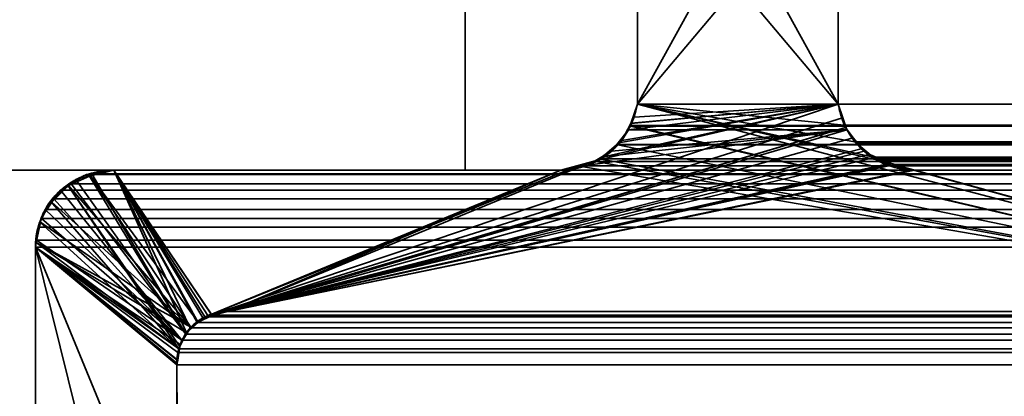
# Model space of a CAD drawing. Header units: millimetres. Extents: x -490 to 6690, y -115 to 152.
# Tile 798 of 1056: x 4033.7 to 4041, y 3.32 to 6.12. Entities that reach past the tile are written whole.
import ezdxf

# ---------------------------------------------------------------- set-up
doc = ezdxf.new("R2010")
doc.units = ezdxf.units.MM
doc.layers.add('152', color=253, linetype='Continuous')

# ---------------------------------------------------------------- blocks, each defined once
blk = doc.blocks.new('UG_SURFACE_004')
at = {"layer": '152', "color": 252, "linetype": 'Continuous', "lineweight": 35}
for points in [[(5144.0001, -6.2, 2202.5001), (5144.0001, 133.2, 2202.5001), (3855.9999, 133.2, 2202.5001), (3855.9999, -6.2, 2202.5001)], [(4006, -6.2, 2052.5), (4006, 133.2, 2052.5), (4994, 133.2, 2052.5), (4994, -6.2, 2052.5)]]:
    blk.add_3dface(points, dxfattribs=at)
blk = doc.blocks.new('UG_SURFACE_275')
at = {"layer": '152', "color": 254, "linetype": 'Continuous', "lineweight": 35}
for points in [[(4044.6901, 132.0517, -7.5), (4044.7502, 131.75, -7.5), (4044.7502, 5, -7.5), (4033, 106, -7.5)], [(4040.9999, 13, -7.5), (4033, 106, -7.5), (4044.7502, 5, -7.5)], [(4033, 21, 2020.4999), (4033, 5, 2020.4999), (4037.0002, 5, 2016.5), (4037.0002, 13, 2016.5)], [(4037.0002, 13, -7.5), (4033, 5, -7.5), (4033, 21, -7.5)], [(4037.0002, 13, -7.5), (4037.0002, 5, -7.5), (4033, 5, -7.5)], [(4037.0002, 13, 2016.5), (4037.0002, 5, 2016.5), (4037.0002, 5, -7.5), (4037.0002, 13, -7.5)], [(4037.0002, 5, 2016.5), (4033, 5, 2020.4999), (4033, 5, -7.5), (4037.0002, 5, -7.5)]]:
    blk.add_3dface(points, dxfattribs=at)
blk = doc.blocks.new('UG_SURFACE_277')
at = {"layer": '152', "color": 254, "linetype": 'Continuous', "lineweight": 35}
for points in [[(4979.25, -10, 2032.7499), (4979.25, 136.75, 2032.7499), (4020.75, 136.75, 2032.7499), (4020.75, -10, 2032.7499)], [(4971.4999, 21, 2025.0001), (4971.4999, -8, 2025.0001), (4028.5001, -8, 2025.0001), (4028.5001, 21, 2025.0001)], [(4967, 5, 2020.4999), (4967, 21, 2020.4999), (4033, 21, 2020.4999), (4033, 5, 2020.4999)], [(4037.0002, 13, 2016.5), (4037.0002, 5, 2016.5), (4033, 5, 2020.4999), (4033, 21, 2020.4999)], [(4962.9998, 13, 2016.5), (4962.9998, 5, 2016.5), (4037.0002, 5, 2016.5), (4037.0002, 13, 2016.5)], [(4967, 5, 2020.4999), (4033, 5, 2020.4999), (4037.0002, 5, 2016.5), (4962.9998, 5, 2016.5)]]:
    blk.add_3dface(points, dxfattribs=at)
blk = doc.blocks.new('UG_SURFACE_303')
at = {"layer": '152', "color": 14, "linetype": 'Continuous', "lineweight": 35}
for points in [[(4971.3001, -10, 2024.8001), (4971.3001, 19, 2024.8001), (4028.6999, 19, 2024.8001), (4028.6999, -10, 2024.8001)], [(4967.2499, 16.25, 2020.75), (4967.2499, -22, 2020.75), (4032.7501, -22, 2020.75), (4032.7501, 16.25, 2020.75)]]:
    blk.add_3dface(points, dxfattribs=at)
blk = doc.blocks.new('UG_SURFACE_304')
at = {"layer": '152', "color": 7, "linetype": 'Continuous', "lineweight": 35}
for points in [[(4032.7501, 16, 2020.75), (4032.7501, -22, 2020.75), (4967.2499, -22, 2020.75), (4967.2499, 16, 2020.75)], [(4967, 16, 2020.4999), (4967, -22, 2020.4999), (4033, -22, 2020.4999), (4033, 16, 2020.4999)]]:
    blk.add_3dface(points, dxfattribs=at)
blk = doc.blocks.new('UG_SURFACE_309')
at = {"layer": '152', "color": 253, "linetype": 'Continuous', "lineweight": 35}
for points in [[(4038.2771, 7.26, 2015.223), (4038.2771, 5.4905, 2015.223), (4039.7649, 8.1895, 2013.7351), (4039.7649, 9.7575, 2013.7351)], [(4039.7649, 7.26, 2013.7351), (4040.2026, 7.8767, 2013.2976), (4039.7649, 8.1895, 2013.7351), (4038.2771, 5.4905, 2015.223)], [(4039.7649, 5.4905, 2013.7351), (4039.7649, 7.26, 2013.7351), (4038.2771, 5.4905, 2015.223), (4038.2533, 5.3926, 2015.2466)], [(4038.2771, 7.26, -7.5), (4038.2771, 5.4905, -7.5), (4038.2771, 5.4905, 2015.223), (4038.2771, 7.26, 2015.223)], [(4039.7649, 7.26, -7.5), (4039.7649, 5.4905, -7.5), (4038.2771, 5.4905, -7.5), (4038.2771, 7.26, -7.5)], [(4039.7649, 5.4905, -7.5), (4039.7649, 7.26, -7.5), (4039.7649, 7.26, 2013.7351), (4039.7649, 5.4905, 2013.7351)], [(4035.0533, 3.9013, 2018.4467), (4039.7649, 5.4905, 2013.7351), (4037.992, 5.0751, 2015.5079), (4037.8537, 5.0385, 2015.6465)], [(4039.7973, 5.3886, 2013.7026), (4039.7649, 5.4905, 2013.7351), (4035.0533, 3.9013, 2018.4467), (4035.1205, 3.9188, 2018.3797)], [(4038.0158, 5.0957, 2015.4839), (4037.992, 5.0751, 2015.5079), (4039.7649, 5.4905, 2013.7351)], [(4039.7649, 5.4905, 2013.7351), (4038.1393, 5.2019, 2015.3608), (4038.0158, 5.0957, 2015.4839)], [(4039.7649, 5.4905, 2013.7351), (4038.1608, 5.2205, 2015.3391), (4038.1393, 5.2019, 2015.3608)], [(4038.2295, 5.3478, 2015.2707), (4038.1608, 5.2205, 2015.3391), (4039.7649, 5.4905, 2013.7351)], [(4039.7649, 5.4905, -7.5), (4038.2118, 5.2976, -7.5), (4038.2276, 5.3448, -7.5)], [(4039.7649, 5.4905, -7.5), (4039.7997, 5.3876, -7.5), (4039.8302, 5.2976, -7.5), (4038.2118, 5.2976, -7.5)], [(4038.2533, 5.3926, 2015.2466), (4038.2771, 5.4905, -7.5), (4038.2276, 5.3448, -7.5)], [(4038.2276, 5.3448, -7.5), (4038.2771, 5.4905, -7.5), (4039.7649, 5.4905, -7.5)], [(4039.7649, 5.4905, 2013.7351), (4038.2533, 5.3926, 2015.2466), (4038.2295, 5.3478, 2015.2707)], [(4038.2533, 5.3926, 2015.2466), (4038.2771, 5.4905, 2015.223), (4038.2771, 5.4905, -7.5)], [(4039.7649, 5.4905, -7.5), (4039.7649, 5.4905, 2013.7351), (4039.7973, 5.3886, 2013.7026)], [(4039.7973, 5.3886, 2013.7026), (4039.7997, 5.3876, -7.5), (4039.7649, 5.4905, -7.5)], [(4035.1205, 3.9188, 2018.3797), (4039.8207, 5.3154, 2013.6793), (4039.7973, 5.3886, 2013.7026)], [(4038.1608, 5.2205, 2015.3391), (4038.2295, 5.3478, 2015.2707), (4038.2276, 5.3448, -7.5)], [(4038.1608, 5.2205, 2015.3391), (4038.2276, 5.3448, -7.5), (4038.2118, 5.2976, -7.5)], [(4038.2276, 5.3448, -7.5), (4038.2295, 5.3478, 2015.2707), (4038.2533, 5.3926, 2015.2466)], [(4039.7997, 5.3876, -7.5), (4039.7973, 5.3886, 2013.7026), (4039.8207, 5.3154, 2013.6793)], [(4039.8207, 5.3154, 2013.6793), (4039.8302, 5.2976, -7.5), (4039.7997, 5.3876, -7.5)], [(4035.1205, 3.9188, 2018.3797), (4035.2387, 3.95, 2018.2612), (4039.8207, 5.3154, 2013.6793)], [(4039.8769, 5.2395, 2013.6228), (4039.8207, 5.3154, 2013.6793), (4035.2387, 3.95, 2018.2612)], [(4037.8547, 5.0264, -7.5), (4037.9081, 5.036, -7.5), (4039.8302, 5.2976, -7.5), (4035.2387, 3.95, -7.5)], [(4035.2387, 3.95, -7.5), (4039.8302, 5.2976, -7.5), (4039.8788, 5.2375, -7.5), (4039.9585, 5.1396, -7.5)], [(4039.8302, 5.2976, -7.5), (4037.9081, 5.036, -7.5), (4038.0139, 5.0983, -7.5)], [(4038.0139, 5.0983, -7.5), (4038.0836, 5.1396, -7.5), (4039.8302, 5.2976, -7.5)], [(4038.0836, 5.1396, -7.5), (4038.1346, 5.2025, -7.5), (4038.2118, 5.2976, -7.5), (4039.8302, 5.2976, -7.5)], [(4038.2118, 5.2976, -7.5), (4038.1346, 5.2025, -7.5), (4038.1393, 5.2019, 2015.3608)], [(4038.2118, 5.2976, -7.5), (4038.1393, 5.2019, 2015.3608), (4038.1608, 5.2205, 2015.3391)], [(4039.8302, 5.2976, -7.5), (4039.8207, 5.3154, 2013.6793), (4039.8769, 5.2395, 2013.6228)], [(4039.8769, 5.2395, 2013.6228), (4039.8788, 5.2375, -7.5), (4039.8302, 5.2976, -7.5)], [(4035.2387, 3.95, 2018.2612), (4039.9375, 5.1583, 2013.5624), (4039.8769, 5.2395, 2013.6228)], [(4038.0836, 5.1396, -7.5), (4038.0158, 5.0957, 2015.4839), (4038.1393, 5.2019, 2015.3608)], [(4038.1393, 5.2019, 2015.3608), (4038.1346, 5.2025, -7.5), (4038.0836, 5.1396, -7.5)], [(4039.8788, 5.2375, -7.5), (4039.8769, 5.2395, 2013.6228), (4039.9375, 5.1583, 2013.5624)], [(4039.9375, 5.1583, 2013.5624), (4039.9585, 5.1396, -7.5), (4039.8788, 5.2375, -7.5)], [(4039.9923, 5.1155, 2013.5076), (4039.9375, 5.1583, 2013.5624), (4035.2387, 3.95, 2018.2612)], [(4035.2387, 3.95, -7.5), (4039.9585, 5.1396, -7.5), (4039.9942, 5.1182, -7.5), (4040.1335, 5.036, -7.5)], [(4035.2387, 3.95, 2018.2612), (4040.0257, 5.0896, 2013.4745), (4039.9923, 5.1155, 2013.5076)], [(4038.0836, 5.1396, -7.5), (4038.0139, 5.0983, -7.5), (4038.0158, 5.0957, 2015.4839)], [(4039.9585, 5.1396, -7.5), (4039.9375, 5.1583, 2013.5624), (4039.9923, 5.1155, 2013.5076)], [(4039.9923, 5.1155, 2013.5076), (4039.9942, 5.1182, -7.5), (4039.9585, 5.1396, -7.5)], [(4039.9942, 5.1182, -7.5), (4039.9923, 5.1155, 2013.5076), (4040.0257, 5.0896, 2013.4745)], [(4039.9942, 5.1182, -7.5), (4040.0257, 5.0896, 2013.4745), (4040.1535, 5.0503, 2013.3464)], [(4040.1535, 5.0503, 2013.3464), (4040.1335, 5.036, -7.5), (4039.9942, 5.1182, -7.5)], [(4040.1535, 5.0503, 2013.3464), (4040.0257, 5.0896, 2013.4745), (4035.2387, 3.95, 2018.2612)], [(4035.2387, 3.95, 2018.2612), (4040.3166, 5.0003, 2013.1836), (4040.1535, 5.0503, 2013.3464)], [(4037.9081, 5.036, -7.5), (4037.8537, 5.0385, 2015.6465), (4037.992, 5.0751, 2015.5079)], [(4037.992, 5.0751, 2015.5079), (4038.0139, 5.0983, -7.5), (4037.9081, 5.036, -7.5)], [(4037.992, 5.0751, 2015.5079), (4038.0158, 5.0957, 2015.4839), (4038.0139, 5.0983, -7.5)], [(4040.1535, 5.0503, 2013.3464), (4040.1511, 5.0329, -7.5), (4040.1335, 5.036, -7.5)], [(4040.1511, 5.0329, -7.5), (4040.1535, 5.0503, 2013.3464), (4040.3166, 5.0003, 2013.1836)], [(4034.0576, 4.884, -7.5), (4034.1725, 4.9592, -7.5), (4034.2131, 4.9666, -7.5), (4034.965, 3.8324, -7.5)], [(4034.214, 4.9557, 2019.2862), (4034.2131, 4.9666, -7.5), (4034.1725, 4.9592, -7.5)], [(4034.2131, 4.9666, -7.5), (4034.214, 4.9557, 2019.2862), (4034.3947, 5, 2019.105)], [(4034.3947, 5, 2019.105), (4034.3947, 5, -7.5), (4034.2131, 4.9666, -7.5)], [(4034.2131, 4.9666, -7.5), (4034.3947, 5, -7.5), (4035.09, 3.9194, -7.5), (4035.0189, 3.8698, -7.5)], [(4035.0189, 3.8698, -7.5), (4034.965, 3.8324, -7.5), (4034.2131, 4.9666, -7.5)], [(4034.9259, 3.7833, 2018.5742), (4034.9331, 3.7899, 2018.5671), (4034.3947, 5, 2019.105), (4034.214, 4.9557, 2019.2862)], [(4034.3947, 5, 2019.105), (4037.7078, 5, 2015.7921), (4037.7078, 5, -7.5), (4034.3947, 5, -7.5)], [(4034.3947, 5, -7.5), (4037.7078, 5, -7.5), (4035.2387, 3.95, -7.5), (4035.1195, 3.9255, -7.5)], [(4035.1195, 3.9255, -7.5), (4035.09, 3.9194, -7.5), (4034.3947, 5, -7.5)], [(4034.3947, 5, 2019.105), (4034.9331, 3.7899, 2018.5671), (4035.018, 3.8685, 2018.482)], [(4035.018, 3.8685, 2018.482), (4035.0533, 3.9013, 2018.4467), (4034.3947, 5, 2019.105)], [(4037.7078, 5, 2015.7921), (4034.3947, 5, 2019.105), (4035.0533, 3.9013, 2018.4467)], [(4037.8537, 5.0385, 2015.6465), (4037.7078, 5, 2015.7921), (4035.0533, 3.9013, 2018.4467)], [(4035.2387, 3.95, -7.5), (4040.1335, 5.036, -7.5), (4040.1511, 5.0329, -7.5)], [(4040.1511, 5.0329, -7.5), (4040.3337, 5, -7.5), (4035.2387, 3.95, -7.5)], [(4035.2387, 3.95, -7.5), (4037.7078, 5, -7.5), (4037.8547, 5.0264, -7.5)], [(4040.3337, 5, 2013.1662), (4040.3166, 5.0003, 2013.1836), (4035.2387, 3.95, 2018.2612), (4044.0998, 3.95, 2009.4001)], [(4040.3337, 5, -7.5), (4045.0001, 5, -7.5), (4044.0998, 3.95, -7.5), (4035.2387, 3.95, -7.5)], [(4037.7078, 5, -7.5), (4037.7078, 5, 2015.7921), (4037.8537, 5.0385, 2015.6465)], [(4037.8537, 5.0385, 2015.6465), (4037.8547, 5.0264, -7.5), (4037.7078, 5, -7.5)], [(4037.9081, 5.036, -7.5), (4037.8547, 5.0264, -7.5), (4037.8537, 5.0385, 2015.6465)], [(4040.1511, 5.0329, -7.5), (4040.3166, 5.0003, 2013.1836), (4040.3337, 5, 2013.1662)], [(4040.3337, 5, 2013.1662), (4040.3337, 5, -7.5), (4040.1511, 5.0329, -7.5)], [(4040.3337, 5, 2013.1662), (4045.0001, 5, 2008.5001), (4045.0001, 5, -7.5), (4040.3337, 5, -7.5)], [(4044.0998, 3.95, 2009.4001), (4045.0001, 5, 2008.5001), (4040.3337, 5, 2013.1662)], [(4034.0576, 4.884, -7.5), (4034.0562, 4.8826, 2019.444), (4034.112, 4.9307, 2019.3882)], [(4034.8821, 3.688, 2018.6179), (4034.9259, 3.7833, 2018.5742), (4034.112, 4.9307, 2019.3882), (4034.0562, 4.8826, 2019.444)], [(4034.214, 4.9557, 2019.2862), (4034.1725, 4.9592, -7.5), (4034.0576, 4.884, -7.5)], [(4034.0576, 4.884, -7.5), (4034.112, 4.9307, 2019.3882), (4034.214, 4.9557, 2019.2862)], [(4034.214, 4.9557, 2019.2862), (4034.112, 4.9307, 2019.3882), (4034.9259, 3.7833, 2018.5742)], [(4034.8749, 3.672, 2018.6253), (4034.0562, 4.8826, 2019.444), (4033.926, 4.7703, 2019.5737), (4033.9251, 4.7677, 2019.5751)], [(4033.9336, 4.762, -7.5), (4033.926, 4.7703, 2019.5737), (4034.0562, 4.8826, 2019.444)], [(4034.965, 3.8324, -7.5), (4033.9336, 4.762, -7.5), (4033.9832, 4.8355, -7.5), (4034.0576, 4.884, -7.5)], [(4034.0562, 4.8826, 2019.444), (4033.9832, 4.8355, -7.5), (4033.9336, 4.762, -7.5)], [(4034.0562, 4.8826, 2019.444), (4034.0576, 4.884, -7.5), (4033.9832, 4.8355, -7.5)], [(4034.0562, 4.8826, 2019.444), (4034.8749, 3.672, 2018.6253), (4034.8821, 3.688, 2018.6179)], [(4033.8564, 4.6482, -7.5), (4033.8445, 4.6127, 2019.6557), (4033.9251, 4.7677, 2019.5751)], [(4033.9251, 4.7677, 2019.5751), (4033.8445, 4.6127, 2019.6557), (4034.8749, 3.672, 2018.6253)], [(4033.8492, 4.6126, -7.5), (4033.8564, 4.6482, -7.5), (4033.9336, 4.762, -7.5), (4034.965, 3.8324, -7.5)], [(4033.9251, 4.7677, 2019.5751), (4033.9336, 4.762, -7.5), (4033.8564, 4.6482, -7.5)], [(4033.9336, 4.762, -7.5), (4033.9251, 4.7677, 2019.5751), (4033.926, 4.7703, 2019.5737)], [(4034.8749, 3.672, 2018.6253), (4033.8445, 4.6127, 2019.6557), (4033.8402, 4.6047, 2019.6598), (4033.8173, 4.4611, 2019.6826)], [(4033.8187, 4.4613, -7.5), (4033.8173, 4.4611, 2019.6826), (4033.8402, 4.6047, 2019.6598)], [(4033.8187, 4.4613, -7.5), (4033.8402, 4.6047, 2019.6598), (4033.8445, 4.6127, 2019.6557)], [(4033.8445, 4.6127, 2019.6557), (4033.8492, 4.6126, -7.5), (4033.8187, 4.4613, -7.5)], [(4033.8187, 4.4613, -7.5), (4033.8492, 4.6126, -7.5), (4034.965, 3.8324, -7.5)], [(4033.8564, 4.6482, -7.5), (4033.8492, 4.6126, -7.5), (4033.8445, 4.6127, 2019.6557)], [(4033.8173, 4.4611, 2019.6826), (4033.8187, 4.4613, -7.5), (4033.812, 4.4265, -7.5)], [(4034.9379, 3.7885, -7.5), (4034.8849, 3.7032, -7.5), (4033.812, 4.4265, -7.5), (4033.8187, 4.4613, -7.5)], [(4033.812, 4.4265, -7.5), (4033.812, 4.4265, 2019.6881), (4033.8173, 4.4611, 2019.6826)], [(4033.8173, 4.4611, 2019.6826), (4033.812, 4.4265, 2019.6881), (4034.8749, 3.672, 2018.6253)], [(4033.8187, 4.4613, -7.5), (4034.965, 3.8324, -7.5), (4034.9379, 3.7885, -7.5)], [(4033.812, 4.4265, -7.5), (4033.8135, 2.0275, -7.5), (4033.8135, 2.0275, 2019.6865), (4033.812, 4.4265, 2019.6881)], [(4033.8135, 2.0275, -7.5), (4033.812, 4.4265, -7.5), (4034.862, 3.5528, -7.5), (4034.863, 1.872, -7.5)], [(4033.812, 4.4265, -7.5), (4034.8849, 3.7032, -7.5), (4034.8825, 3.6894, -7.5), (4034.8673, 3.5874, -7.5)], [(4034.8673, 3.5874, -7.5), (4034.862, 3.5528, -7.5), (4033.812, 4.4265, -7.5)], [(4033.812, 4.4265, 2019.6881), (4034.8616, 3.5656, 2018.6386), (4034.8644, 3.5876, 2018.6357)], [(4034.8887, 1.7096, 2018.6112), (4034.863, 1.872, 2018.6372), (4033.812, 4.4265, 2019.6881), (4034.7242, 0.736, 2018.7755)], [(4034.863, 1.872, 2018.6372), (4034.862, 3.5528, 2018.6381), (4034.8616, 3.5656, 2018.6386), (4033.812, 4.4265, 2019.6881)], [(4034.8644, 3.5876, 2018.6357), (4034.8749, 3.672, 2018.6253), (4033.812, 4.4265, 2019.6881)], [(4034.7242, 0.736, 2018.7755), (4033.812, 4.4265, 2019.6881), (4033.8135, 2.0275, 2019.6865)], [(4035.1195, 3.9255, -7.5), (4035.2387, 3.95, -7.5), (4035.2387, 3.95, 2018.2612)], [(4035.2387, 3.95, 2018.2612), (4035.1205, 3.9188, 2018.3797), (4035.1195, 3.9255, -7.5)], [(4035.2387, 3.95, 2018.2612), (4035.2387, 3.95, -7.5), (4044.0998, 3.95, -7.5), (4044.0998, 3.95, 2009.4001)], [(4035.0533, 3.9013, 2018.4467), (4035.018, 3.8685, 2018.482), (4035.0189, 3.8698, -7.5)], [(4035.0189, 3.8698, -7.5), (4035.09, 3.9194, -7.5), (4035.1205, 3.9188, 2018.3797)], [(4035.1205, 3.9188, 2018.3797), (4035.0533, 3.9013, 2018.4467), (4035.0189, 3.8698, -7.5)], [(4035.09, 3.9194, -7.5), (4035.1195, 3.9255, -7.5), (4035.1205, 3.9188, 2018.3797)], [(4035.018, 3.8685, 2018.482), (4034.9331, 3.7899, 2018.5671), (4034.965, 3.8324, -7.5)], [(4034.9331, 3.7899, 2018.5671), (4034.9379, 3.7885, -7.5), (4034.965, 3.8324, -7.5)], [(4034.965, 3.8324, -7.5), (4035.0189, 3.8698, -7.5), (4035.018, 3.8685, 2018.482)], [(4034.9259, 3.7833, 2018.5742), (4034.8821, 3.688, 2018.6179), (4034.8825, 3.6894, -7.5)], [(4034.8825, 3.6894, -7.5), (4034.8849, 3.7032, -7.5), (4034.9331, 3.7899, 2018.5671)], [(4034.9331, 3.7899, 2018.5671), (4034.9259, 3.7833, 2018.5742), (4034.8825, 3.6894, -7.5)], [(4034.8849, 3.7032, -7.5), (4034.9379, 3.7885, -7.5), (4034.9331, 3.7899, 2018.5671)], [(4034.8749, 3.672, 2018.6253), (4034.8644, 3.5876, 2018.6357), (4034.8673, 3.5874, -7.5)], [(4034.8673, 3.5874, -7.5), (4034.8825, 3.6894, -7.5), (4034.8821, 3.688, 2018.6179)], [(4034.8821, 3.688, 2018.6179), (4034.8749, 3.672, 2018.6253), (4034.8673, 3.5874, -7.5)], [(4034.8644, 3.5876, 2018.6357), (4034.8616, 3.5656, 2018.6386), (4034.862, 3.5528, -7.5)], [(4034.862, 3.5528, -7.5), (4034.8673, 3.5874, -7.5), (4034.8644, 3.5876, 2018.6357)], [(4034.8616, 3.5656, 2018.6386), (4034.862, 3.5528, 2018.6381), (4034.862, 3.5528, -7.5)], [(4034.862, 3.5528, 2018.6381), (4034.863, 1.872, 2018.6372), (4034.863, 1.872, -7.5), (4034.862, 3.5528, -7.5)]]:
    blk.add_3dface(points, dxfattribs=at)
blk = doc.blocks.new('UG_SURFACE_310')
at = {"layer": '152', "color": 253, "linetype": 'Continuous', "lineweight": 35}
for points in [[(4039.7649, 7.26, 2013.7351), (4039.7649, 5.4905, 2013.7351), (4038.2771, 8.1895, 2015.223), (4038.2771, 9.7575, 2015.223)], [(4038.2771, 7.26, 2015.223), (4037.8504, 7.9443, 2015.6498), (4038.2771, 8.1895, 2015.223), (4039.7649, 5.4905, 2013.7351)], [(4038.2771, 7.26, 2015.223), (4038.2771, 5.4905, 2015.223), (4961.7229, 5.4905, 2015.223), (4961.7229, 7.26, 2015.223)], [(4038.2771, 5.4905, 2015.223), (4038.2771, 7.26, 2015.223), (4039.7649, 5.4905, 2013.7351), (4039.8116, 5.3344, 2013.6886)], [(4039.7649, 5.4905, 2013.7351), (4039.7649, 7.26, 2013.7351), (4960.2351, 7.26, 2013.7351), (4960.2351, 5.4905, 2013.7351)], [(4038.2276, 5.3301, 2015.2724), (4961.7724, 5.3301, 2015.2724), (4961.7229, 5.4905, 2015.223), (4038.2771, 5.4905, 2015.223)], [(4038.2276, 5.3301, 2015.2724), (4038.2771, 5.4905, 2015.223), (4044.1275, 3.9461, 2009.3725), (4044.0998, 3.95, 2009.4001)], [(4044.1275, 3.9461, 2009.3725), (4038.2771, 5.4905, 2015.223), (4040.0491, 5.0753, 2013.4506), (4040.1745, 5.0422, 2013.3252)], [(4038.2771, 5.4905, 2015.223), (4039.8908, 5.2087, 2013.6094), (4039.9008, 5.1999, 2013.5989), (4040.0252, 5.0955, 2013.4747)], [(4038.2771, 5.4905, 2015.223), (4039.8116, 5.3344, 2013.6886), (4039.8116, 5.3342, 2013.6883)], [(4039.8116, 5.3342, 2013.6883), (4039.8908, 5.2087, 2013.6094), (4038.2771, 5.4905, 2015.223)], [(4040.0252, 5.0955, 2013.4747), (4040.0491, 5.0753, 2013.4506), (4038.2771, 5.4905, 2015.223)], [(4039.8116, 5.3344, 2013.6886), (4039.7649, 5.4905, 2013.7351), (4960.2351, 5.4905, 2013.7351)], [(4039.8116, 5.3344, 2013.6886), (4960.2351, 5.4905, 2013.7351), (4960.1884, 5.3344, 2013.6886)], [(4960.1884, 5.3344, 2013.6886), (4960.1884, 5.3342, 2013.6883), (4039.8116, 5.3342, 2013.6883), (4039.8116, 5.3344, 2013.6886)], [(4039.8116, 5.3342, 2013.6883), (4960.1884, 5.3342, 2013.6883), (4960.1092, 5.2087, 2013.6094)], [(4039.8908, 5.2087, 2013.6094), (4039.8116, 5.3342, 2013.6883), (4960.1092, 5.2087, 2013.6094)], [(4038.1317, 5.1863, 2015.3682), (4038.1341, 5.19, 2015.3656), (4038.2266, 5.3261, 2015.2736), (4044.0998, 3.95, 2009.4001)], [(4038.2266, 5.3261, 2015.2736), (4038.1341, 5.19, 2015.3656), (4961.8659, 5.19, 2015.3656)], [(4961.7734, 5.3261, 2015.2736), (4038.2276, 5.3301, 2015.2724), (4038.2266, 5.3261, 2015.2736)], [(4044.0998, 3.95, 2009.4001), (4038.2266, 5.3261, 2015.2736), (4038.2276, 5.3301, 2015.2724)], [(4038.2266, 5.3261, 2015.2736), (4961.8659, 5.19, 2015.3656), (4961.7734, 5.3261, 2015.2736)], [(4961.7734, 5.3261, 2015.2736), (4961.7724, 5.3301, 2015.2724), (4038.2276, 5.3301, 2015.2724)], [(4038.1317, 5.1863, 2015.3682), (4037.9963, 5.0833, 2015.5039), (4962.0037, 5.0833, 2015.5039)], [(4037.9963, 5.0833, 2015.5039), (4038.1317, 5.1863, 2015.3682), (4044.0998, 3.95, 2009.4001)], [(4961.8683, 5.1863, 2015.3682), (4038.1341, 5.19, 2015.3656), (4038.1317, 5.1863, 2015.3682)], [(4038.1317, 5.1863, 2015.3682), (4962.0037, 5.0833, 2015.5039), (4961.8683, 5.1863, 2015.3682)], [(4961.8683, 5.1863, 2015.3682), (4961.8659, 5.19, 2015.3656), (4038.1341, 5.19, 2015.3656)], [(4960.1092, 5.2087, 2013.6094), (4960.0992, 5.1999, 2013.5989), (4039.9008, 5.1999, 2013.5989), (4039.8908, 5.2087, 2013.6094)], [(4039.9008, 5.1999, 2013.5989), (4960.0992, 5.1999, 2013.5989), (4959.9748, 5.0955, 2013.4747), (4040.0252, 5.0955, 2013.4747)], [(4037.9686, 5.0625, 2015.5313), (4037.8346, 5.0304, 2015.6653), (4962.1654, 5.0304, 2015.6653)], [(4037.8346, 5.0304, 2015.6653), (4037.9686, 5.0625, 2015.5313), (4044.0998, 3.95, 2009.4001)], [(4962.0314, 5.0625, 2015.5313), (4037.9963, 5.0833, 2015.5039), (4037.9686, 5.0625, 2015.5313)], [(4044.0998, 3.95, 2009.4001), (4037.9686, 5.0625, 2015.5313), (4037.9963, 5.0833, 2015.5039)], [(4037.9686, 5.0625, 2015.5313), (4962.1654, 5.0304, 2015.6653), (4962.0314, 5.0625, 2015.5313)], [(4962.0314, 5.0625, 2015.5313), (4962.0037, 5.0833, 2015.5039), (4037.9963, 5.0833, 2015.5039)], [(4040.0252, 5.0955, 2013.4747), (4959.9748, 5.0955, 2013.4747), (4959.9509, 5.0753, 2013.4506)], [(4040.0491, 5.0753, 2013.4506), (4040.0252, 5.0955, 2013.4747), (4959.9509, 5.0753, 2013.4506)], [(4040.1745, 5.0422, 2013.3252), (4040.0491, 5.0753, 2013.4506), (4959.9509, 5.0753, 2013.4506)], [(4959.9509, 5.0753, 2013.4506), (4959.8255, 5.0373, 2013.3257), (4040.1745, 5.0422, 2013.3252)], [(4040.1745, 5.0422, 2013.3252), (4959.7082, 5.0015, 2013.2082), (4959.6663, 5, 2013.1662)], [(4040.1745, 5.0422, 2013.3252), (4959.8255, 5.0373, 2013.3257), (4959.7082, 5.0015, 2013.2082)], [(4959.6663, 5, 2013.1662), (4040.3337, 5, 2013.1662), (4040.1745, 5.0422, 2013.3252)], [(4040.1745, 5.0422, 2013.3252), (4040.3337, 5, 2013.1662), (4044.1275, 3.9461, 2009.3725)], [(4034.9288, 3.7806, 2018.5711), (4034.0781, 4.8981, 2019.4218), (4034.1921, 4.9666, 2019.3079), (4034.2298, 4.9728, 2019.2704)], [(4034.1921, 4.9666, 2019.3079), (4034.0781, 4.8981, 2019.4218), (4965.9219, 4.8981, 2019.4218)], [(4965.8079, 4.9666, 2019.3079), (4965.7702, 4.9728, 2019.2704), (4034.2298, 4.9728, 2019.2704), (4034.1921, 4.9666, 2019.3079)], [(4034.1921, 4.9666, 2019.3079), (4965.9219, 4.8981, 2019.4218), (4965.8079, 4.9666, 2019.3079)], [(4034.2298, 4.9728, 2019.2704), (4965.7702, 4.9728, 2019.2704), (4965.6053, 5, 2019.105), (4034.3947, 5, 2019.105)], [(4034.2298, 4.9728, 2019.2704), (4034.3947, 5, 2019.105), (4034.9607, 3.8278, 2018.5392), (4034.9288, 3.7806, 2018.5711)], [(4965.6053, 5, 2019.105), (4962.2922, 5, 2015.7921), (4037.7078, 5, 2015.7921), (4034.3947, 5, 2019.105)], [(4034.3947, 5, 2019.105), (4035.068, 3.909, 2018.4321), (4035.0122, 3.8669, 2018.4877)], [(4034.3947, 5, 2019.105), (4037.7078, 5, 2015.7921), (4035.2387, 3.95, 2018.2612), (4035.1195, 3.9214, 2018.3804)], [(4035.0122, 3.8669, 2018.4877), (4034.9607, 3.8278, 2018.5392), (4034.3947, 5, 2019.105)], [(4035.1195, 3.9214, 2018.3804), (4035.068, 3.909, 2018.4321), (4034.3947, 5, 2019.105)], [(4044.0998, 3.95, 2009.4001), (4035.2387, 3.95, 2018.2612), (4037.7078, 5, 2015.7921), (4037.8346, 5.0304, 2015.6653)], [(4037.7078, 5, 2015.7921), (4962.2922, 5, 2015.7921), (4962.1654, 5.0304, 2015.6653), (4037.8346, 5.0304, 2015.6653)], [(4959.6663, 5, 2013.1662), (4954.9999, 5, 2008.5001), (4045.0001, 5, 2008.5001), (4040.3337, 5, 2013.1662)], [(4044.1275, 3.9461, 2009.3725), (4040.3337, 5, 2013.1662), (4045.0001, 5, 2008.5001)], [(4966.0015, 4.8502, 2019.5012), (4965.9219, 4.8981, 2019.4218), (4034.0781, 4.8981, 2019.4218), (4033.9985, 4.8502, 2019.5012)], [(4033.9985, 4.8502, 2019.5012), (4034.0781, 4.8981, 2019.4218), (4034.9288, 3.7806, 2018.5711), (4034.8988, 3.736, 2018.6014)], [(4033.9475, 4.7858, 2019.5525), (4966.0525, 4.7858, 2019.5525), (4966.0015, 4.8502, 2019.5012)], [(4033.9985, 4.8502, 2019.5012), (4033.9475, 4.7858, 2019.5525), (4966.0015, 4.8502, 2019.5012)], [(4034.8988, 3.736, 2018.6014), (4033.9475, 4.7858, 2019.5525), (4033.9985, 4.8502, 2019.5012)], [(4966.1145, 4.7079, 2019.6145), (4966.0525, 4.7858, 2019.5525), (4033.9475, 4.7858, 2019.5525), (4033.8855, 4.7079, 2019.6145)], [(4034.8988, 3.736, 2018.6014), (4033.8855, 4.7079, 2019.6145), (4033.9475, 4.7858, 2019.5525)], [(4033.8855, 4.7079, 2019.6145), (4033.8578, 4.64, 2019.6421), (4966.1422, 4.64, 2019.6421)], [(4033.8578, 4.64, 2019.6421), (4033.8855, 4.7079, 2019.6145), (4034.8988, 3.736, 2018.6014)], [(4033.8855, 4.7079, 2019.6145), (4966.1422, 4.64, 2019.6421), (4966.1145, 4.7079, 2019.6145)], [(4034.8988, 3.736, 2018.6014), (4033.8192, 4.4803, 2019.681), (4033.8316, 4.5765, 2019.6681), (4033.8578, 4.64, 2019.6421)], [(4966.1684, 4.5765, 2019.6681), (4966.1422, 4.64, 2019.6421), (4033.8578, 4.64, 2019.6421), (4033.8316, 4.5765, 2019.6681)], [(4033.8192, 4.4803, 2019.681), (4966.1808, 4.4803, 2019.681), (4966.1684, 4.5765, 2019.6681)], [(4033.8316, 4.5765, 2019.6681), (4033.8192, 4.4803, 2019.681), (4966.1684, 4.5765, 2019.6681)], [(4033.812, 4.4265, 2019.6881), (4966.188, 4.4265, 2019.6881), (4966.1808, 4.4803, 2019.681), (4033.8192, 4.4803, 2019.681)], [(4033.812, 4.4265, 2019.6881), (4033.8192, 4.4803, 2019.681), (4034.8988, 3.736, 2018.6014), (4034.8778, 3.6722, 2018.6224)], [(4033.812, 4.4265, 2019.6881), (4033.8135, 2.0275, 2019.6865), (4966.1865, 2.0275, 2019.6865), (4966.188, 4.4265, 2019.6881)], [(4034.8778, 3.6722, 2018.6224), (4034.8682, 3.6444, 2018.6317), (4033.812, 4.4265, 2019.6881)], [(4034.8682, 3.6444, 2018.6317), (4034.862, 3.5528, 2018.6381), (4033.812, 4.4265, 2019.6881)], [(4033.812, 4.4265, 2019.6881), (4034.862, 3.5528, 2018.6381), (4034.863, 1.872, 2018.6372)], [(4034.863, 1.872, 2018.6372), (4034.8849, 1.7081, 2018.615), (4034.7242, 0.736, 2018.7755), (4033.812, 4.4265, 2019.6881)], [(4033.8135, 2.0275, 2019.6865), (4033.812, 4.4265, 2019.6881), (4034.7242, 0.736, 2018.7755)], [(4035.1195, 3.9214, 2018.3804), (4035.2387, 3.95, 2018.2612), (4964.7613, 3.95, 2018.2612)], [(4964.7613, 3.95, 2018.2612), (4964.8805, 3.9227, 2018.3806), (4035.1195, 3.9214, 2018.3804)], [(4964.7613, 3.95, 2018.2612), (4035.2387, 3.95, 2018.2612), (4044.0998, 3.95, 2009.4001), (4955.9002, 3.95, 2009.4001)], [(4964.9892, 3.8732, 2018.4894), (4034.9288, 3.7806, 2018.5711), (4034.9607, 3.8278, 2018.5392)], [(4964.9892, 3.8732, 2018.4894), (4965.0722, 3.7815, 2018.5721), (4034.9288, 3.7806, 2018.5711)], [(4034.9607, 3.8278, 2018.5392), (4035.0122, 3.8669, 2018.4877), (4964.9892, 3.8732, 2018.4894)], [(4964.9892, 3.8732, 2018.4894), (4964.9892, 3.8732, 2018.4894), (4034.9607, 3.8278, 2018.5392)], [(4964.9253, 3.9125, 2018.425), (4035.0122, 3.8669, 2018.4877), (4035.068, 3.909, 2018.4321)], [(4964.9253, 3.9125, 2018.425), (4964.9892, 3.8732, 2018.4894), (4035.0122, 3.8669, 2018.4877)], [(4035.068, 3.909, 2018.4321), (4035.1195, 3.9214, 2018.3804), (4964.8805, 3.9227, 2018.3806)], [(4964.8805, 3.9227, 2018.3806), (4964.9253, 3.9125, 2018.425), (4035.068, 3.909, 2018.4321)], [(4965.1241, 3.6739, 2018.6241), (4034.8778, 3.6722, 2018.6224), (4034.8988, 3.736, 2018.6014)], [(4034.8988, 3.736, 2018.6014), (4034.9288, 3.7806, 2018.5711), (4965.0722, 3.7815, 2018.5721)], [(4965.0722, 3.7815, 2018.5721), (4965.0836, 3.7687, 2018.5835), (4034.8988, 3.736, 2018.6014)], [(4034.8988, 3.736, 2018.6014), (4965.0836, 3.7687, 2018.5835), (4965.1237, 3.6782, 2018.6236)], [(4965.1237, 3.6782, 2018.6236), (4965.1241, 3.6739, 2018.6241), (4034.8988, 3.736, 2018.6014)], [(4965.1384, 3.5729, 2018.6386), (4034.8682, 3.6444, 2018.6317), (4034.8778, 3.6722, 2018.6224)], [(4034.8778, 3.6722, 2018.6224), (4965.1241, 3.6739, 2018.6241), (4965.1384, 3.5729, 2018.6386)], [(4965.1384, 3.5729, 2018.6386), (4034.862, 3.5528, 2018.6381), (4034.8682, 3.6444, 2018.6317)], [(4965.1384, 3.5729, 2018.6386), (4965.138, 3.5528, 2018.6381), (4034.862, 3.5528, 2018.6381)], [(4965.138, 3.5528, 2018.6381), (4965.137, 1.872, 2018.6372), (4034.863, 1.872, 2018.6372), (4034.862, 3.5528, 2018.6381)]]:
    blk.add_3dface(points, dxfattribs=at)

msp = doc.modelspace()

# ---------------------------------------------------------------- linework, layer by layer
at = {"layer": '152', "linetype": 'Continuous', "lineweight": -3}
for p, q in [((4037, 13, 2016.5), (4037, 5, 2016.5)), ((4037, 13, 2016.5), (4037, 5, 2016.5)), ((4037, 13, -7.5), (4037, 5, -7.5)), ((4038.2769, 7.26, 2015.2231), (4038.2769, 5.4905, 2015.2231)), ((4038.2769, 7.26, 2015.2231), (4038.2769, 5.4905, 2015.2231)), ((4038.2769, 7.26, -7.5), (4038.2769, 5.4905, -7.5)), ((4039.7649, 5.4905, 2013.7351), (4039.7649, 7.26, 2013.7351)), ((4039.7649, 5.4905, -7.5), (4039.7649, 7.26, -7.5)), ((4039.7649, 5.4905, 2013.7351), (4039.7649, 7.26, 2013.7351)), ((4961.7231, 5.4905, 2015.2231), (4038.2769, 5.4905, 2015.2231)), ((4038.2769, 5.4905, 2015.2231), (4038.2769, 5.4905, -7.5)), ((4960.2351, 5.4905, 2013.7351), (4039.7649, 5.4905, 2013.7351)), ((4039.7649, 5.4905, 2013.7351), (4039.7649, 5.4905, -7.5)), ((4037, 5, 2016.5), (4033, 5, 2020.5)), ((4037, 5, -7.5), (4033, 5, -7.5)), ((4033, 5, 2020.5), (4037, 5, 2016.5)), ((4967, 5, 2020.5), (4033, 5, 2020.5)), ((4037.7079, 5, -7.5), (4034.3949, 5, -7.5)), ((4034.3949, 5, 2019.1051), (4037.7079, 5, 2015.7921)), ((4034.3949, 5, 2019.1051), (4034.3949, 5, -7.5)), ((4965.6051, 5, 2019.1051), (4034.3949, 5, 2019.1051)), ((4037.7079, 5, 2015.7921), (4034.3949, 5, 2019.1051)), ((4037, 5, 2016.5), (4037, 5, -7.5)), ((4963, 5, 2016.5), (4037, 5, 2016.5)), ((4037.7079, 5, 2015.7921), (4037.7079, 5, -7.5)), ((4962.2921, 5, 2015.7921), (4037.7079, 5, 2015.7921)), ((4040.3339, 5, 2013.1661), (4045, 5, 2008.5)), ((4959.6661, 5, 2013.1661), (4040.3339, 5, 2013.1661)), ((4045, 5, -7.5), (4040.3339, 5, -7.5)), ((4045, 5, 2008.5), (4040.3339, 5, 2013.1661)), ((4040.3339, 5, 2013.1661), (4040.3339, 5, -7.5)), ((4033.8119, 4.4265, 2019.6881), (4033.8134, 2.0275, 2019.6866)), ((4966.1881, 4.4265, 2019.6881), (4033.8119, 4.4265, 2019.6881)), ((4033.8119, 4.4265, 2019.6881), (4033.8119, 4.4265, -7.5)), ((4033.8119, 4.4265, 2019.6881), (4033.8134, 2.0275, 2019.6866)), ((4033.8119, 4.4265, -7.5), (4033.8134, 2.0275, -7.5)), ((4035.2389, 3.95, 2018.2611), (4964.7611, 3.95, 2018.2611)), ((4035.2389, 3.95, -7.5), (4035.2389, 3.95, 2018.2611)), ((4044.0999, 3.95, -7.5), (4035.2389, 3.95, -7.5)), ((4044.0999, 3.95, 2009.4001), (4035.2389, 3.95, 2018.2611)), ((4035.2389, 3.95, 2018.2611), (4044.0999, 3.95, 2009.4001)), ((4034.8619, 3.5528, -7.5), (4034.8619, 3.5528, 2018.6381)), ((4034.8629, 1.872, 2018.6371), (4034.8619, 3.5528, 2018.6381)), ((4034.8619, 3.5528, 2018.6381), (4965.1381, 3.5528, 2018.6381)), ((4034.8619, 3.5528, -7.5), (4034.8629, 1.872, -7.5)), ((4034.8629, 1.872, 2018.6371), (4034.8619, 3.5528, 2018.6381))]:
    msp.add_line(p, q, dxfattribs=at)
for centre, start, end in [((4037.7079, 5.5753, -7.5), 270, 351.52522), ((4040.3339, 5.5753, -7.5), 188.47478, 270)]:
    msp.add_arc(centre, 0.5753, start, end, dxfattribs=at)
at = {"layer": '152', "linetype": 'Continuous', "lineweight": -3, "extrusion": (0, 0, -1)}
for centre, radius, start, end in [((-4034.3851, 4.4269, 7.5), 0.5732, 359.96418, 90.97711), ((-4035.2389, 3.5725, 7.5), 0.3775, 357.01599, 90.00001)]:
    msp.add_arc(centre, radius, start, end, dxfattribs=at)
at = {"layer": '152', "linetype": 'Continuous', "lineweight": -3}
for points, weights in [([(4037.7079, 5, 2015.7921), (4037.9217, 5, 2015.5783), (4038.1198, 5.0975, 2015.3802), (4038.2454, 5.2791, 2015.2546), (4038.2769, 5.4905, 2015.2231)], [1, 0.878710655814, 0.838280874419, 0.878710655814, 1]), ([(4039.7649, 5.4905, 2013.7351), (4039.7964, 5.2791, 2013.7036), (4039.9221, 5.0975, 2013.5779), (4040.1202, 5, 2013.3798), (4040.3339, 5, 2013.1661)], [1, 0.878710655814, 0.838280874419, 0.878710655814, 1]), ([(4033.8119, 4.4265, 2019.6881), (4033.8118, 4.6669, 2019.6882), (4033.9331, 4.8864, 2019.5669), (4034.1545, 5.0041, 2019.3455), (4034.3949, 5, 2019.1051)], [1, 0.850414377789, 0.800552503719, 0.850414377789, 1]), ([(4035.2389, 3.95, 2018.2611), (4035.0768, 3.95, 2018.4232), (4034.9292, 3.8665, 2018.5708), (4034.8535, 3.7148, 2018.6465), (4034.8619, 3.5528, 2018.6381)], [1, 0.844227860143, 0.792303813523, 0.844227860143, 1])]:
    msp.add_rational_spline(points, weights, degree=4, dxfattribs=at)
for points, knots in [([(4037.7079, 5, 2015.7921), (4037.7961, 5, 2015.7039), (4037.8857, 5.0203, 2015.6143), (4038.0267, 5.092, 2015.4733), (4038.0829, 5.133, 2015.4171), (4038.1679, 5.2257, 2015.3321), (4038.2008, 5.2727, 2015.2992), (4038.2502, 5.3755, 2015.2498), (4038.2682, 5.432, 2015.2318), (4038.2769, 5.4905, 2015.2231)], [0, 0, 0, 0, 0.372007, 0.372007, 0.631093, 0.631093, 0.82235, 0.82235, 1, 1, 1, 1]), ([(4039.7649, 5.4905, 2013.7351), (4039.7732, 5.4352, 2013.7268), (4039.7897, 5.3817, 2013.7103), (4039.8332, 5.2874, 2013.6668), (4039.8605, 5.2451, 2013.6395), (4039.9374, 5.1521, 2013.5626), (4039.9922, 5.1078, 2013.5078), (4040.126, 5.0317, 2013.374), (4040.2093, 5.0076, 2013.2907), (4040.3059, 5.0005, 2013.1941), (4040.3199, 5, 2013.1801), (4040.3339, 5, 2013.1661)], [0, 0, 0, 0, 0.167936, 0.167936, 0.333839, 0.333839, 0.592673, 0.592673, 0.941535, 0.941535, 1, 1, 1, 1]), ([(4033.8119, 4.4265, 2019.6881), (4033.8119, 4.4774, 2019.6881), (4033.8189, 4.529, 2019.6811), (4033.8446, 4.6238, 2019.6554), (4033.8633, 4.6683, 2019.6367), (4033.917, 4.7638, 2019.583), (4033.9563, 4.8115, 2019.5437), (4034.0575, 4.9039, 2019.4425), (4034.1242, 4.9423, 2019.3758), (4034.2581, 4.9902, 2019.2419), (4034.3269, 5.0012, 2019.1731), (4034.3949, 5, 2019.1051)], [0, 0, 0, 0, 0.138086, 0.138086, 0.275037, 0.275037, 0.468853, 0.468853, 0.738668, 0.738668, 1, 1, 1, 1]), ([(4035.2389, 3.95, 2018.2611), (4035.1811, 3.95, 2018.3189), (4035.1223, 3.9367, 2018.3777), (4035.0297, 3.8896, 2018.4703), (4034.9929, 3.8627, 2018.5071), (4034.9371, 3.8019, 2018.5629), (4034.9155, 3.771, 2018.5845), (4034.8853, 3.7081, 2018.6147), (4034.8746, 3.6769, 2018.6254), (4034.8626, 3.6148, 2018.6374), (4034.8603, 3.5834, 2018.6397), (4034.8619, 3.5528, 2018.6381)], [0, 0, 0, 0, 0.334338, 0.334338, 0.567189, 0.567189, 0.73908, 0.73908, 0.875777, 0.875777, 1, 1, 1, 1])]:
    msp.add_open_spline(points, degree=3, knots=knots, dxfattribs=at)

# ---------------------------------------------------------------- block references
for name in ['UG_SURFACE_275', 'UG_SURFACE_277', 'UG_SURFACE_004', 'UG_SURFACE_303', 'UG_SURFACE_304', 'UG_SURFACE_310', 'UG_SURFACE_309']:
    msp.add_blockref(name, (0, 0), dxfattribs=at)

doc.saveas('drawing.dxf')
